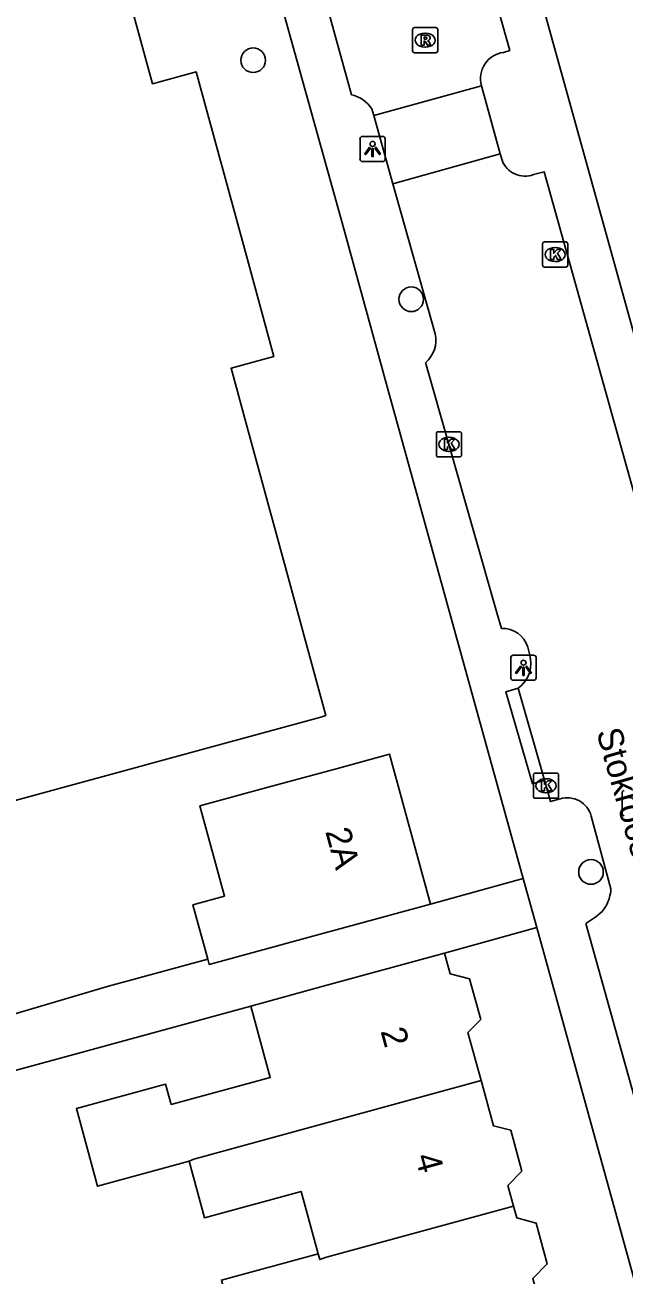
# Model space of a CAD drawing. Extents: x 162250 to 162654, y 380744 to 381605.
# Drawn here: x 162422.34 to 162446.15, y 381278.67 to 381328.3 of the extents above; entities that cross this region are included whole.
import ezdxf

# ---------------------------------------------------------------- set-up
doc = ezdxf.new("R2010")
doc.units = 0
for name, color, linetype in [('IMGEO_Boom', 7, 'Continuous'), ('IMGEO_Kolk', 7, 'Continuous'), ('IMGEO_Lichtpunt', 7, 'Continuous'), ('IMGEO_Openbare_ruimte_label', 7, 'Continuous'), ('IMGEO_Pand', 7, 'Continuous'), ('IMGEO_Pand_nummerreeks', 7, 'Continuous'), ('IMGEO_Rijbaan_lokaal_open', 7, 'Continuous'), ('IMGEO_Rioolput', 7, 'Continuous'), ('IMGEO_Voetpad_open', 7, 'Continuous')]:
    doc.layers.add(name, color=color, linetype=linetype)

msp = doc.modelspace()

# ---------------------------------------------------------------- linework, layer by layer
at = {"layer": 'IMGEO_Boom'}
for centre in [(162431.41, 381326.905), (162437.693, 381317.412), (162444.835, 381294.671)]:
    msp.add_circle(centre, 0.489, dxfattribs=at)
at = {"layer": 'IMGEO_Kolk'}
for p, q in [((162442.911, 381318.763), (162442.911, 381319.615)), ((162442.986, 381319.689), (162443.838, 381319.689)), ((162443.399, 381319.469), (162443.424, 381319.469)), ((162443.912, 381319.615), (162443.912, 381318.763)), ((162443.422, 381318.909), (162443.397, 381318.909)), ((162443.838, 381318.689), (162442.986, 381318.689)), ((162438.689, 381311.227), (162438.689, 381312.079)), ((162438.764, 381312.153), (162439.616, 381312.153)), ((162439.177, 381311.933), (162439.202, 381311.933)), ((162439.69, 381312.079), (162439.69, 381311.227)), ((162439.2, 381311.373), (162439.175, 381311.373)), ((162439.616, 381311.153), (162438.764, 381311.153)), ((162442.545, 381297.67), (162442.545, 381298.522)), ((162442.62, 381298.596), (162443.472, 381298.596)), ((162443.546, 381298.522), (162443.546, 381297.67)), ((162443.033, 381298.376), (162443.058, 381298.376)), ((162443.472, 381297.596), (162442.62, 381297.596)), ((162443.056, 381297.816), (162443.031, 381297.816))]:
    msp.add_line(p, q, dxfattribs=at)
for points in [[(162442.911, 381318.763), (162442.911, 381319.615)], [(162442.986, 381319.689), (162443.838, 381319.689)], [(162443.232, 381319.389), (162443.355, 381319.389), (162443.355, 381319.238), (162443.485, 381319.389), (162443.649, 381319.389), (162443.503, 381319.238), (162443.656, 381318.989), (162443.504, 381318.989), (162443.419, 381319.153), (162443.355, 381319.086), (162443.355, 381318.989), (162443.232, 381318.989), (162443.232, 381319.389)], [(162443.912, 381319.615), (162443.912, 381318.763)], [(162443.838, 381318.689), (162442.986, 381318.689)], [(162438.689, 381311.227), (162438.689, 381312.079)], [(162438.764, 381312.153), (162439.616, 381312.153)], [(162439.01, 381311.853), (162439.133, 381311.853), (162439.133, 381311.702), (162439.263, 381311.853), (162439.427, 381311.853), (162439.281, 381311.702), (162439.434, 381311.453), (162439.282, 381311.453), (162439.197, 381311.617), (162439.133, 381311.55), (162439.133, 381311.453), (162439.01, 381311.453), (162439.01, 381311.853)], [(162439.69, 381312.079), (162439.69, 381311.227)], [(162439.616, 381311.153), (162438.764, 381311.153)], [(162442.545, 381297.67), (162442.545, 381298.522)], [(162442.62, 381298.596), (162443.472, 381298.596)], [(162443.546, 381298.522), (162443.546, 381297.67)], [(162442.866, 381298.296), (162442.989, 381298.296), (162442.989, 381298.145), (162443.119, 381298.296), (162443.283, 381298.296), (162443.137, 381298.145), (162443.29, 381297.896), (162443.138, 381297.896), (162443.053, 381298.06), (162442.989, 381297.993), (162442.989, 381297.896), (162442.866, 381297.896), (162442.866, 381298.296)], [(162443.472, 381297.596), (162442.62, 381297.596)]]:
    msp.add_lwpolyline(points, dxfattribs=at)
for centre, start, end in [((162442.988, 381319.613), 91.552, 178.448), ((162442.988, 381319.613), 91.552, 178.448), ((162443.836, 381319.613), 1.552, 88.448), ((162443.836, 381319.613), 1.552, 88.448), ((162442.988, 381318.765), 181.552, 268.448), ((162442.988, 381318.765), 181.552, 268.448), ((162443.836, 381318.765), 271.552, 358.448), ((162443.836, 381318.765), 271.552, 358.448), ((162438.766, 381312.077), 91.552, 178.448), ((162438.766, 381312.077), 91.552, 178.448), ((162439.614, 381312.077), 1.552, 88.448), ((162439.614, 381312.077), 1.552, 88.448), ((162438.766, 381311.229), 181.552, 268.448), ((162438.766, 381311.229), 181.552, 268.448), ((162439.614, 381311.229), 271.552, 358.448), ((162439.614, 381311.229), 271.552, 358.448), ((162442.622, 381298.52), 91.552, 178.448), ((162442.622, 381298.52), 91.552, 178.448), ((162443.47, 381298.52), 1.552, 88.448), ((162443.47, 381298.52), 1.552, 88.448), ((162442.622, 381297.672), 181.552, 268.448), ((162442.622, 381297.672), 181.552, 268.448), ((162443.47, 381297.672), 271.552, 358.448), ((162443.47, 381297.672), 271.552, 358.448)]:
    msp.add_arc(centre, 0.0765, start, end, dxfattribs=at)
for centre, major_axis, ratio, start_param, end_param in [((162443.398, 381319.189), (-0.387, 0.002), 0.722429, 4.712389, 7.853982), ((162443.423, 381319.189), (-0.39, 0.002), 0.717154, 1.570796, 4.712389), ((162439.176, 381311.653), (-0.387, 0.002), 0.722429, 4.712389, 7.853982), ((162439.201, 381311.653), (-0.39, 0.002), 0.717154, 1.570796, 4.712389), ((162443.032, 381298.096), (-0.387, 0.002), 0.722429, 4.712389, 7.853982), ((162443.057, 381298.096), (-0.39, 0.002), 0.717154, 1.570796, 4.712389)]:
    msp.add_ellipse(centre, major_axis=major_axis, ratio=ratio, start_param=start_param, end_param=end_param, dxfattribs=at)
at = {"layer": 'IMGEO_Lichtpunt'}
for p, q in [((162435.656, 381323.783), (162435.656, 381322.976)), ((162435.656, 381323.783), (162435.656, 381322.976)), ((162436.558, 381323.878), (162435.75, 381323.878)), ((162436.558, 381323.878), (162435.75, 381323.878)), ((162436.652, 381322.976), (162436.652, 381323.783)), ((162436.652, 381322.976), (162436.652, 381323.783)), ((162435.75, 381322.882), (162436.558, 381322.882)), ((162435.75, 381322.882), (162436.558, 381322.882)), ((162441.654, 381303.184), (162441.654, 381302.377)), ((162441.654, 381303.184), (162441.654, 381302.377)), ((162442.556, 381303.279), (162441.748, 381303.279)), ((162442.556, 381303.279), (162441.748, 381303.279)), ((162442.65, 381302.377), (162442.65, 381303.184)), ((162442.65, 381302.377), (162442.65, 381303.184)), ((162441.748, 381302.283), (162442.556, 381302.283)), ((162441.748, 381302.283), (162442.556, 381302.283))]:
    msp.add_line(p, q, dxfattribs=at)
for points in [[(162436.03, 381323.447), (162436.069, 381323.419), (162435.881, 381323.157), (162435.843, 381323.184), (162436.03, 381323.447)], [(162436.132, 381323.399), (162436.179, 381323.399), (162436.179, 381323.077), (162436.132, 381323.077), (162436.132, 381323.399)], [(162436.242, 381323.419), (162436.28, 381323.446), (162436.467, 381323.184), (162436.428, 381323.156), (162436.242, 381323.419)], [(162442.028, 381302.848), (162442.067, 381302.82), (162441.879, 381302.558), (162441.841, 381302.585), (162442.028, 381302.848)], [(162442.13, 381302.8), (162442.177, 381302.8), (162442.177, 381302.478), (162442.13, 381302.478), (162442.13, 381302.8)], [(162442.24, 381302.82), (162442.278, 381302.847), (162442.465, 381302.585), (162442.426, 381302.557), (162442.24, 381302.82)]]:
    msp.add_lwpolyline(points, dxfattribs=at)
for centre in [(162436.155, 381323.581), (162442.153, 381302.982)]:
    msp.add_circle(centre, 0.0994, dxfattribs=at)
for centre, start, end in [((162435.75, 381323.783), 90, 180), ((162435.75, 381323.783), 90, 180), ((162436.558, 381323.783), 0, 90), ((162436.558, 381323.783), 0, 90), ((162435.75, 381322.976), 180, 270), ((162435.75, 381322.976), 180, 270), ((162436.558, 381322.976), 270, 0), ((162436.558, 381322.976), 270, 360), ((162441.748, 381303.184), 90, 180), ((162441.748, 381303.184), 90, 180), ((162442.556, 381303.184), 0, 90), ((162442.556, 381303.184), 0, 90), ((162441.748, 381302.377), 180, 270), ((162441.748, 381302.377), 180, 270), ((162442.556, 381302.377), 270, 0), ((162442.556, 381302.377), 270, 360)]:
    msp.add_arc(centre, 0.0946, start, end, dxfattribs=at)
at = {"layer": 'IMGEO_Pand'}
for points in [[(162417.882, 381341.494), (162423.284, 381340.745), (162425.621, 381332.181), (162426.342, 381331.991), (162426.955, 381329.744), (162426.568, 381329.066), (162427.413, 381325.969), (162429.151, 381326.443), (162431.146, 381319.134), (162432.236, 381315.138), (162430.533, 381314.674), (162431.171, 381312.334), (162432.454, 381307.629), (162434.297, 381300.878), (162434.095, 381300.823), (162429.474, 381299.562), (162424.435, 381298.186), (162419.606, 381296.868)], [(162429.605, 381291.207), (162429.017, 381293.362), (162430.274, 381293.705), (162429.295, 381297.292), (162432.01, 381298.033), (162434.759, 381298.784), (162436.833, 381299.35), (162438.459, 381293.393)], [(162429.605, 381291.207), (162429.664, 381290.992), (162433.636, 381292.076), (162438.459, 381293.393)], [(162439.017, 381291.448), (162434.194, 381290.132), (162431.316, 381289.346)], [(162440.469, 381286.386), (162439.947, 381288.298), (162440.452, 381288.809), (162440.011, 381290.425), (162439.241, 381290.628), (162439.017, 381291.448)], [(162431.316, 381289.346), (162432.089, 381286.514), (162428.239, 381285.463), (162428.152, 381285.439), (162427.933, 381286.242), (162424.389, 381285.275), (162425.23, 381282.194), (162428.861, 381283.185)], [(162440.469, 381286.386), (162429.054, 381283.273), (162428.861, 381283.185)], [(162441.754, 381281.402), (162441.529, 381282.226), (162442.086, 381282.789), (162441.643, 381284.414), (162440.958, 381284.594), (162440.469, 381286.386)], [(162428.861, 381283.185), (162429.474, 381280.937), (162433.315, 381281.986), (162433.991, 381279.511)], [(162441.754, 381281.402), (162434.32, 381279.375), (162434.054, 381279.279), (162433.991, 381279.511)], [(162443.091, 381276.434), (162442.52, 381278.526), (162443.094, 381279.105), (162442.65, 381280.731), (162441.882, 381280.933), (162441.754, 381281.402)], [(162433.991, 381279.511), (162430.151, 381278.463), (162430.907, 381275.693), (162431.565, 381273.282)]]:
    msp.add_lwpolyline(points, dxfattribs=at)
at = {"layer": 'IMGEO_Rijbaan_lokaal_open'}
for points in [[(162441.356, 381327.215), (162441.607, 381327.292), (162435.506, 381348.941)], [(162432.149, 381337.011), (162435.313, 381325.53)], [(162436.2, 381324.71), (162440.483, 381325.893)], [(162440.483, 381325.893), (162441.229, 381323.193)], [(162436.126, 381324.971), (162436.2, 381324.71)], [(162436.965, 381321.996), (162436.2, 381324.71)], [(162441.229, 381323.193), (162436.965, 381321.996)], [(162441.3, 381322.935), (162441.229, 381323.193)], [(162454.846, 381278.868), (162455.178, 381278.973), (162449.845, 381297.908), (162442.974, 381322.468), (162442.553, 381322.362)], [(162436.965, 381321.996), (162438.647, 381316.036)], [(162438.265, 381314.901), (162441.109, 381304.924), (162441.275, 381304.342)], [(162442.324, 381303.599), (162442.391, 381303.331)], [(162441.936, 381301.966), (162442.984, 381298.313)], [(162442.984, 381298.313), (162443.227, 381297.467), (162443.612, 381297.578)], [(162444.848, 381296.893), (162445.624, 381293.997)], [(162445.283, 381293.103), (162445.029, 381292.889), (162444.632, 381292.625), (162448.633, 381278.311), (162452.067, 381266.212), (162452.335, 381266.293)]]:
    msp.add_lwpolyline(points, dxfattribs=at)
for centre, radius, start, end in [((162441.487, 381326.179), 1.044, 97.1978, 195.9236), ((162435.083, 381324.325), 1.226, 31.7688, 79.2082), ((162442.211, 381323.271), 0.971, 200.248, 290.6025), ((162437.517, 381315.785), 1.158, 310.2644, 12.5328), ((162441.311, 381303.281), 1.062, 17.4386, 91.942), ((162441.222, 381302.962), 1.226, 305.6194, 17.5107), ((162443.888, 381296.619), 0.998, 15.9332, 106.0758), ((162444.09, 381294.07), 1.535, 331.0601, 357.2751), ((162443.962, 381294.156), 1.689, 321.43, 330.6016)]:
    msp.add_arc(centre, radius, start, end, dxfattribs=at)
at = {"layer": 'IMGEO_Rioolput'}
for p, q in [((162437.744, 381327.275), (162437.744, 381328.127)), ((162437.819, 381328.201), (162438.671, 381328.201)), ((162438.232, 381327.981), (162438.257, 381327.981)), ((162438.745, 381328.127), (162438.745, 381327.275)), ((162438.255, 381327.421), (162438.23, 381327.421)), ((162438.671, 381327.201), (162437.819, 381327.201)), ((162446.072, 381296.975), (162446.072, 381297.827))]:
    msp.add_line(p, q, dxfattribs=at)
for points in [[(162437.744, 381327.275), (162437.744, 381328.127)], [(162437.819, 381328.201), (162438.671, 381328.201)], [(162438.333, 381327.899), (162438.081, 381327.901), (162438.081, 381327.501)], [(162438.259, 381327.82), (162438.205, 381327.82), (162438.205, 381327.739)], [(162438.205, 381327.739), (162438.257, 381327.739)], [(162438.745, 381328.127), (162438.745, 381327.275)], [(162438.081, 381327.501), (162438.205, 381327.501), (162438.205, 381327.663), (162438.216, 381327.663)], [(162438.263, 381327.634), (162438.334, 381327.501), (162438.474, 381327.501), (162438.409, 381327.627)], [(162438.671, 381327.201), (162437.819, 381327.201)], [(162446.072, 381296.975), (162446.072, 381297.827)]]:
    msp.add_lwpolyline(points, dxfattribs=at)
for centre, radius, start, end in [((162437.821, 381328.125), 0.0765, 91.552, 178.448), ((162437.821, 381328.125), 0.0765, 91.552, 178.448), ((162438.241, 381327.928), 0.19, 274.7715, 282.9687), ((162438.265, 381327.724), 0.0964, 77.0061, 93.1865), ((162438.279, 381327.781), 0.0378, 276.6634, 79.6772), ((162438.332, 381327.789), 0.109, 350.3612, 89.416), ((162438.33, 381327.789), 0.112, 277.5842, 350.9817), ((162438.669, 381328.125), 0.0765, 1.552, 88.448), ((162438.669, 381328.125), 0.0765, 1.552, 88.448), ((162437.821, 381327.277), 0.0765, 181.552, 268.448), ((162437.821, 381327.277), 0.0765, 181.552, 268.448), ((162438.215, 381327.61), 0.0533, 26.0293, 88.6989), ((162438.314, 381327.574), 0.108, 29.5134, 73.7905), ((162438.669, 381327.277), 0.0765, 271.552, 358.448), ((162438.669, 381327.277), 0.0765, 271.552, 358.448), ((162446.149, 381297.825), 0.0765, 91.552, 178.448), ((162446.149, 381297.825), 0.0765, 91.552, 178.448), ((162446.149, 381296.977), 0.0765, 181.552, 268.448), ((162446.149, 381296.977), 0.0765, 181.552, 268.448)]:
    msp.add_arc(centre, radius, start, end, dxfattribs=at)
for centre, major_axis, ratio, start_param, end_param in [((162438.231, 381327.701), (-0.387, 0.002), 0.722429, 4.712389, 7.853982), ((162438.256, 381327.701), (-0.39, 0.002), 0.717154, 1.570796, 4.712389)]:
    msp.add_ellipse(centre, major_axis=major_axis, ratio=ratio, start_param=start_param, end_param=end_param, dxfattribs=at)
at = {"layer": 'IMGEO_Voetpad_open'}
for points in [[(162442.142, 381294.412), (162436.765, 381313.847), (162435.015, 381320.204), (162426.714, 381350.004)], [(162437.221, 381349.572), (162450.776, 381300.808), (162465.094, 381250), (162465.361, 381249.054)], [(162442.984, 381298.313), (162442.505, 381298.175), (162441.456, 381301.828), (162441.936, 381301.966)], [(162438.459, 381293.393), (162442.142, 381294.412)], [(162442.142, 381294.412), (162442.682, 381292.462)], [(162442.682, 381292.462), (162439.017, 381291.448)], [(162455.092, 381247.608), (162454.43, 381250), (162442.682, 381292.462)], [(162407.245, 381290.782), (162419.551, 381288.338), (162425.667, 381290.132), (162429.605, 381291.207)], [(162431.316, 381289.346), (162419.659, 381286.162), (162408.604, 381287.7), (162408.171, 381284.342)]]:
    msp.add_lwpolyline(points, dxfattribs=at)

# ---------------------------------------------------------------- texts
at = {"layer": 'IMGEO_Openbare_ruimte_label'}
msp.add_text('Stokroosstraat', height=1, rotation=285.9533, dxfattribs=at).set_placement((162445.04, 381300.236))
at = {"layer": 'IMGEO_Pand_nummerreeks'}
for s, rotation, p in [('2A', 285.2691, (162434.27, 381296.283)), ('2', 285.3551, (162436.465, 381288.354)), ('4', 285.3551, (162437.835, 381283.366))]:
    msp.add_text(s, height=1, rotation=rotation, dxfattribs=at).set_placement(p)

doc.saveas('drawing.dxf')
